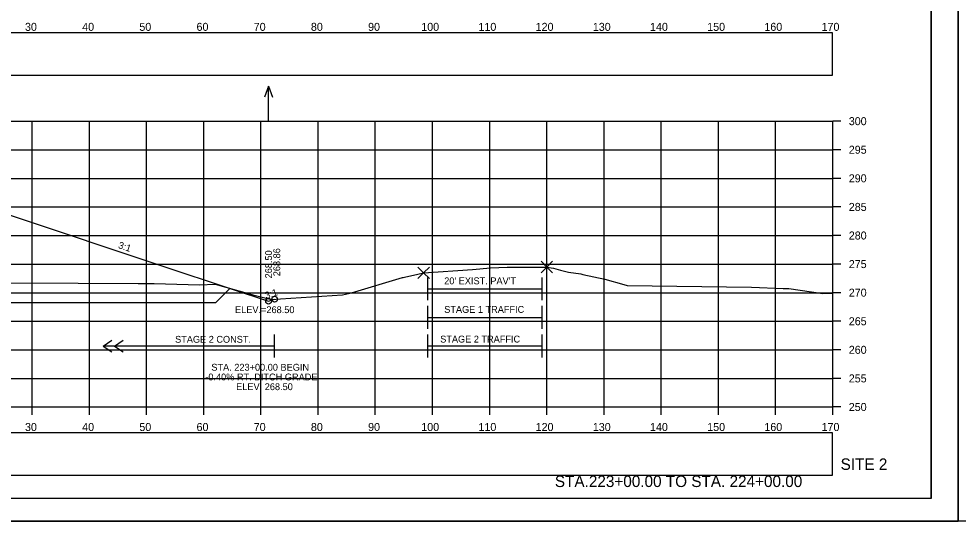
# Model space of a CAD drawing. Extents: x 4667 to 1632277, y -2100 to 724501.
# Drawn here: x 5804.8 to 5969.1, y -257.1 to -169.2 of the extents above; entities that cross this region are included whole.
import ezdxf

# ---------------------------------------------------------------- set-up
doc = ezdxf.new("R2010")
doc.units = 0
for name, color, linetype in [('R_Axis', 7, 'Continuous'), ('R_Axis Annot', 7, 'Continuous'), ('R_Border', 7, 'Continuous'), ('R_Draft', 7, 'Continuous'), ('R_Exist Surface', 7, 'Continuous'), ('R_Fin Surface', 7, 'Continuous'), ('R_Fin Surface Annot', 7, 'Continuous'), ('R_Grid', 7, 'Continuous'), ('R_No Plot', 7, 'Continuous'), ('R_Proposed CofA', 7, 'Continuous'), ('R_ROW', 7, 'Continuous'), ('R_Temp Easement', 7, 'Continuous'), ('R_Water Annot', 7, 'Continuous')]:
    doc.layers.add(name, color=color, linetype=linetype)

msp = doc.modelspace()

# ---------------------------------------------------------------- linework, layer by layer
at = {"layer": 'R_Axis'}
for p, q in [((5947.18, -237.08), (5947.18, -187.08)), ((5948.58, -187.08), (5947.18, -187.08)), ((5948.58, -192.08), (5947.18, -192.08)), ((5948.58, -197.08), (5947.18, -197.08)), ((5948.58, -202.08), (5947.18, -202.08)), ((5948.58, -207.08), (5947.18, -207.08)), ((5948.58, -212.08), (5947.18, -212.08)), ((5948.58, -217.08), (5947.18, -217.08)), ((5948.58, -222.08), (5947.18, -222.08)), ((5948.58, -227.08), (5947.18, -227.08)), ((5948.58, -232.08), (5947.18, -232.08)), ((5667.18, -237.08), (5947.18, -237.08)), ((5807.18, -238.48), (5807.18, -237.08)), ((5817.18, -238.48), (5817.18, -237.08)), ((5827.18, -238.48), (5827.18, -237.08)), ((5837.18, -238.48), (5837.18, -237.08)), ((5847.18, -238.48), (5847.18, -237.08)), ((5857.18, -238.48), (5857.18, -237.08)), ((5867.18, -238.48), (5867.18, -237.08)), ((5877.18, -238.48), (5877.18, -237.08)), ((5887.18, -238.48), (5887.18, -237.08)), ((5897.18, -238.48), (5897.18, -237.08)), ((5907.18, -238.48), (5907.18, -237.08)), ((5917.18, -238.48), (5917.18, -237.08)), ((5927.18, -238.48), (5927.18, -237.08)), ((5937.18, -238.48), (5937.18, -237.08)), ((5947.18, -238.48), (5947.18, -237.08)), ((5948.58, -237.08), (5947.18, -237.08))]:
    msp.add_line(p, q, dxfattribs=at)
at = {"layer": 'R_Border'}
for q in [(5964.36, -47.62), (5648.18, -253.08)]:
    msp.add_line((5964.36, -253.08), q, dxfattribs=at)
at = {"layer": 'R_Exist Surface'}
msp.add_lwpolyline([(5792.54, -215.35), (5815.19, -215.42), (5825.71, -215.46), (5828.51, -215.5), (5836.43, -215.69), (5839.15, -215.62), (5845.17, -217.29), (5845.76, -217.45), (5848.82, -218.23), (5849.03, -218.26), (5850.58, -218.15), (5861.46, -217.47), (5863, -217.09), (5871.92, -214.45), (5872.08, -214.42), (5872.54, -214.31), (5874.4, -213.89), (5875.63, -213.61), (5884.18, -213.03), (5887.3, -212.72), (5890.24, -212.62), (5897.18, -212.59), (5898.34, -212.82), (5899.57, -213.17), (5900.96, -213.48), (5903.11, -213.81), (5903.5, -213.88), (5907.33, -214.74), (5910.64, -215.64), (5911.24, -215.82), (5932.98, -216.13), (5938.51, -216.35), (5939.52, -216.34), (5945.45, -217.2), (5947.18, -217.19)], dxfattribs=at)
at = {"layer": 'R_Fin Surface'}
msp.add_lwpolyline([(5727.35, -215.05), (5752.99, -206.51), (5757.18, -205.11), (5757.68, -204.99), (5759.68, -204.8), (5767.18, -204.1), (5777.18, -203.16), (5787.18, -202.22), (5794.68, -201.52), (5796.68, -201.33), (5797.01, -201.41), (5803.68, -203.63), (5829.7, -212.33), (5841.97, -216.42), (5848.51, -218.58), (5849.58, -218.22)], dxfattribs=at)
at = {"layer": 'R_Grid'}
for p, q in [((5667.18, -187.08), (5947.18, -187.08)), ((5807.18, -237.08), (5807.18, -187.08)), ((5817.18, -237.08), (5817.18, -187.08)), ((5827.18, -237.08), (5827.18, -187.08)), ((5837.18, -237.08), (5837.18, -187.08)), ((5847.18, -237.08), (5847.18, -187.08)), ((5857.18, -237.08), (5857.18, -187.08)), ((5867.18, -237.08), (5867.18, -187.08)), ((5877.18, -237.08), (5877.18, -187.08)), ((5887.18, -237.08), (5887.18, -187.08)), ((5897.18, -237.08), (5897.18, -187.08)), ((5907.18, -237.08), (5907.18, -187.08)), ((5917.18, -237.08), (5917.18, -187.08)), ((5927.18, -237.08), (5927.18, -187.08)), ((5937.18, -237.08), (5937.18, -187.08)), ((5947.18, -237.08), (5947.18, -187.08)), ((5667.18, -192.08), (5947.18, -192.08)), ((5667.18, -197.08), (5947.18, -197.08)), ((5667.18, -202.08), (5947.18, -202.08)), ((5667.18, -207.08), (5947.18, -207.08)), ((5667.18, -212.08), (5947.18, -212.08)), ((5667.18, -217.08), (5947.18, -217.08)), ((5667.18, -222.08), (5947.18, -222.08)), ((5667.18, -227.08), (5947.18, -227.08)), ((5667.18, -232.08), (5947.18, -232.08)), ((5667.18, -237.08), (5947.18, -237.08))]:
    msp.add_line(p, q, dxfattribs=at)
at = {"layer": 'R_No Plot'}
msp.add_line((5635.78, -257.06), (5969.12, -257.06), dxfattribs=at)
for points in [[(5635.78, -43.72), (5969.12, -43.72), (5969.12, -257.06), (5635.78, -257.06)], [(5969.12, -43.72), (6302.46, -43.72), (6302.46, -257.06), (5969.12, -257.06)], [(5882.1, -47.62), (5901.72, -47.62), (5901.72, -57.5), (5917.84, -57.5), (5941.04, -57.5), (5941.04, -81.83), (5964.36, -81.83), (5964.36, -253.08), (5648.18, -253.08), (5648.18, -47.62)]]:
    msp.add_lwpolyline(points, close=True, dxfattribs=at)
for points in [[(5897.18, -212.59), (5896.18, -211.59), (5897.18, -212.59), (5896.18, -213.59), (5897.18, -212.59), (5898.18, -213.59), (5897.18, -212.59), (5898.18, -211.59)], [(5875.63, -213.61), (5874.63, -212.61), (5875.63, -213.61), (5874.63, -214.61), (5875.63, -213.61), (5876.63, -214.61), (5875.63, -213.61), (5876.63, -212.61)]]:
    msp.add_lwpolyline(points, dxfattribs=at)
for centre in [(5848.51, -218.58), (5849.58, -218.22)]:
    msp.add_circle(centre, 0.5, dxfattribs=at)
at = {"layer": 'R_Proposed CofA'}
for p, q in [((5819.58, -226.41), (5821.08, -225.41)), ((5819.58, -226.41), (5821.08, -227.41)), ((5821.58, -226.41), (5823.08, -225.41)), ((5821.58, -226.41), (5823.08, -227.41))]:
    msp.add_line(p, q, dxfattribs=at)
for points in [[(5667.23, -179.02), (5947.13, -179.02), (5947.13, -171.6), (5667.23, -171.6)], [(5667.23, -249.02), (5947.13, -249.02), (5947.13, -241.6), (5667.23, -241.6)]]:
    msp.add_lwpolyline(points, close=True, dxfattribs=at)
at = {"layer": 'R_ROW'}
for p in [(5841.77, -216.35), (5731.11, -218.82)]:
    msp.add_line(p, (5839.3, -218.82), dxfattribs=at)
at = {"layer": 'R_Temp Easement'}
for p, q in [((5876.37, -218.41), (5876.37, -214.41)), ((5896.37, -218.41), (5896.37, -214.41)), ((5876.37, -216.41), (5896.37, -216.41)), ((5876.37, -223.41), (5876.37, -219.41)), ((5896.37, -223.41), (5896.37, -219.41)), ((5876.37, -221.41), (5896.37, -221.41)), ((5849.58, -228.41), (5849.58, -224.41)), ((5876.37, -228.41), (5876.37, -224.41)), ((5896.37, -228.41), (5896.37, -224.41)), ((5849.58, -226.41), (5819.58, -226.41)), ((5896.37, -226.41), (5876.37, -226.41))]:
    msp.add_line(p, q, dxfattribs=at)
at = {"layer": 'R_Water Annot'}
for p, q in [((5848.51, -180.94), (5847.81, -182.86)), ((5848.51, -187.22), (5848.51, -180.94)), ((5848.51, -180.94), (5849.21, -182.86))]:
    msp.add_line(p, q, dxfattribs=at)

# ---------------------------------------------------------------- texts
at = {"layer": 'R_Axis Annot'}
for s, p in [('30', (5805.92, -171.28)), ('40', (5815.92, -171.28)), ('50', (5825.92, -171.28)), ('60', (5835.92, -171.28)), ('70', (5845.92, -171.28)), ('80', (5855.92, -171.28)), ('90', (5865.92, -171.28)), ('100', (5875.22, -171.28)), ('110', (5885.22, -171.28)), ('120', (5895.22, -171.28)), ('130', (5905.22, -171.28)), ('140', (5915.22, -171.28)), ('150', (5925.22, -171.28)), ('160', (5935.22, -171.28)), ('170', (5945.22, -171.28)), ('300', (5949.98, -187.78)), ('295', (5949.98, -192.78)), ('290', (5949.98, -197.78)), ('285', (5949.98, -202.78)), ('280', (5949.98, -207.78)), ('275', (5949.98, -212.78)), ('270', (5949.98, -217.78)), ('265', (5949.98, -222.78)), ('260', (5949.98, -227.78)), ('255', (5949.98, -232.78)), ('250', (5949.98, -237.78)), ('30', (5805.92, -241.28)), ('40', (5815.92, -241.28)), ('50', (5825.92, -241.28)), ('60', (5835.92, -241.28)), ('70', (5845.92, -241.28)), ('80', (5855.92, -241.28)), ('90', (5865.92, -241.28)), ('100', (5875.22, -241.28)), ('110', (5885.22, -241.28)), ('120', (5895.22, -241.28)), ('130', (5905.22, -241.28)), ('140', (5915.22, -241.28)), ('150', (5925.22, -241.28)), ('160', (5935.22, -241.28)), ('170', (5945.22, -241.28))]:
    msp.add_text(s, height=1.4, dxfattribs=at).set_placement(p)
at = {"layer": 'R_Draft'}
for s, p in [('SITE 2', (5948.55, -248.08)), ('STA.223+00.00 TO STA. 224+00.00', (5898.58, -251.08))]:
    msp.add_text(s, height=2, dxfattribs=at).set_placement(p)
at = {"layer": 'R_Fin Surface Annot'}
for s, rotation, p in [('3:1', 341.5651, (5822.13, -209.26)), ('268.50', 90, (5849.11, -214.58)), ('268.86', 90, (5850.55, -214.21)), ('3:1', 18.4349, (5848.1, -218.19))]:
    msp.add_text(s, height=1.2, rotation=rotation, dxfattribs=at).set_placement(p)
at = {"layer": 'R_Temp Easement'}
for s, height, p in [("20' EXIST. PAV'T", 1.2, (5879.23, -215.61)), ('STAGE 1 TRAFFIC', 1.2, (5879.23, -220.61)), ('STAGE 2 CONST.', 1.1985, (5832.17, -225.84)), ('STAGE 2 TRAFFIC', 1.1985, (5878.53, -225.8))]:
    msp.add_text(s, height=height, dxfattribs=at).set_placement(p)
at = {"layer": 'R_Water Annot'}
for s, p in [('ELEV.=268.50', (5842.65, -220.66)), ('STA. 223+00.00 BEGIN', (5838.51, -230.73)), ('-0.40% RT. DITCH GRADE', (5837.45, -232.43)), ('ELEV. 268.50', (5842.85, -234.13))]:
    msp.add_text(s, height=1.2, dxfattribs=at).set_placement(p)

doc.saveas('drawing.dxf')
